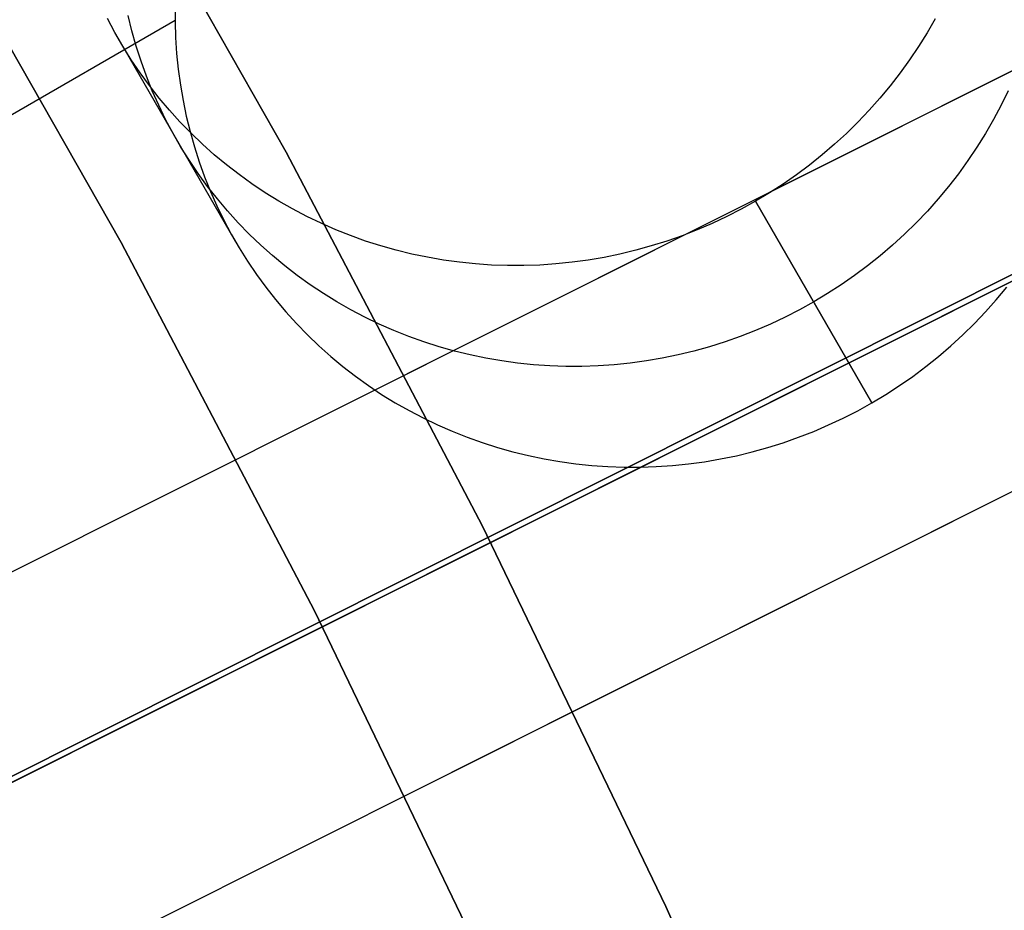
# Model space of a CAD drawing. Header units: millimetres. Extents: x 6239 to 7218, y -13987 to -13139.
# Tile 271 of 296: x 6784.09 to 6789.32, y -13430.19 to -13425.46. Entities that reach past the tile are written whole.
import ezdxf

# ---------------------------------------------------------------- set-up
doc = ezdxf.new("R2010")
doc.units = ezdxf.units.MM
doc.layers.add('color', color=7, linetype='Continuous')
doc.layers.add('luz', color=7, linetype='Continuous')

msp = doc.modelspace()

# ---------------------------------------------------------------- linework, layer by layer
at = {"color": 7, "true_color": 0xffffff}
for p, q in [((6784.3932, -13424.2151, 259.6), (6785.5039, -13426.1648, 259.6)), ((6785.5039, -13426.1648, 231.7162), (6784.3932, -13424.2151, 231.7162)), ((6784.3932, -13424.2151, 259.6), (6785.5039, -13426.1648, 259.6)), ((6785.5039, -13426.1648, 231.7162), (6784.3932, -13424.2151, 231.7162)), ((6785.5039, -13426.1648, 245.6581), (6784.3932, -13424.2151, 245.6581)), ((6783.5329, -13424.7251, 259.6), (6784.6266, -13426.6448, 259.6)), ((6783.5329, -13424.7251, 259.6), (6784.6266, -13426.6448, 259.6)), ((6784.6266, -13426.6448, 231.7162), (6783.5329, -13424.7251, 231.7162)), ((6784.6266, -13426.6448, 245.6581), (6783.5329, -13424.7251, 245.6581)), ((6784.6266, -13426.6448, 231.7162), (6783.5329, -13424.7251, 231.7162)), ((6784.9137, -13425.3859, 63.315), (6784.9133, -13425.4706, 63.3318)), ((6784.9137, -13425.3859, 63.315), (6784.9133, -13425.4706, 63.3318)), ((6784.6832, -13425.5189, 66.1373), (6784.6631, -13425.437, 66.1186)), ((6784.9132, -13425.4649, 63.3307), (6777.3752, -13429.817, 63.3307)), ((6784.5929, -13425.5283, 68.9511), (6784.5534, -13425.4541, 68.9317)), ((6784.5929, -13425.5283, 68.9511), (6784.5534, -13425.4541, 68.9317)), ((6784.9133, -13425.4706, 63.3318), (6784.9158, -13425.5551, 63.349)), ((6784.9133, -13425.4706, 63.3318), (6784.9158, -13425.5551, 63.349)), ((6788.9515, -13425.4549, 69.4395), (6788.9086, -13425.5292, 69.4494)), ((6788.9515, -13425.4549, 69.4395), (6788.9086, -13425.5292, 69.4494)), ((6784.6349, -13425.6012, 68.9705), (6784.5929, -13425.5283, 68.9511)), ((6784.6349, -13425.6012, 68.9705), (6784.5929, -13425.5283, 68.9511)), ((6784.7061, -13425.5999, 66.1561), (6784.6832, -13425.5189, 66.1373)), ((6788.9086, -13425.5292, 69.4494), (6788.8632, -13425.602, 69.4587)), ((6788.9086, -13425.5292, 69.4494), (6788.8632, -13425.602, 69.4587)), ((6784.6136, -13425.5649, 68.9608), (6785.2322, -13426.6364, 63.6018)), ((6784.6795, -13425.6725, 68.9899), (6784.6349, -13425.6012, 68.9705)), ((6784.6795, -13425.6725, 68.9899), (6784.6349, -13425.6012, 68.9705)), ((6784.7319, -13425.6801, 66.1751), (6784.7061, -13425.5999, 66.1561)), ((6784.9158, -13425.5551, 63.349), (6784.9212, -13425.6394, 63.3665)), ((6784.9158, -13425.5551, 63.349), (6784.9212, -13425.6394, 63.3665)), ((6788.8632, -13425.602, 69.4587), (6788.8154, -13425.6732, 69.4675)), ((6788.8632, -13425.602, 69.4587), (6788.8154, -13425.6732, 69.4675)), ((6784.9212, -13425.6394, 63.3665), (6784.9296, -13425.7235, 63.3843)), ((6784.9212, -13425.6394, 63.3665), (6784.9296, -13425.7235, 63.3843)), ((6784.7266, -13425.7421, 69.0093), (6784.6795, -13425.6725, 68.9899)), ((6784.7266, -13425.7421, 69.0093), (6784.6795, -13425.6725, 68.9899)), ((6784.7605, -13425.7592, 66.1943), (6784.7319, -13425.6801, 66.1751)), ((6788.8154, -13425.6732, 69.4675), (6788.7651, -13425.7429, 69.4756)), ((6788.8154, -13425.6732, 69.4675), (6788.7651, -13425.7429, 69.4756)), ((6784.7762, -13425.8101, 69.0286), (6784.7266, -13425.7421, 69.0093)), ((6784.7762, -13425.8101, 69.0286), (6784.7266, -13425.7421, 69.0093)), ((6784.7919, -13425.8373, 66.2135), (6784.7605, -13425.7592, 66.1943)), ((6784.9296, -13425.7235, 63.3843), (6784.941, -13425.8071, 63.4023)), ((6784.9296, -13425.7235, 63.3843), (6784.941, -13425.8071, 63.4023)), ((6788.7651, -13425.7429, 69.4756), (6788.7124, -13425.8109, 69.4831)), ((6788.7651, -13425.7429, 69.4756), (6788.7124, -13425.8109, 69.4831)), ((6784.8281, -13425.8763, 69.0478), (6784.7762, -13425.8101, 69.0286)), ((6784.8281, -13425.8763, 69.0478), (6784.7762, -13425.8101, 69.0286)), ((6784.941, -13425.8071, 63.4023), (6784.9553, -13425.8902, 63.4206)), ((6784.941, -13425.8071, 63.4023), (6784.9553, -13425.8902, 63.4206)), ((6788.7124, -13425.8109, 69.4831), (6788.6574, -13425.877, 69.49)), ((6788.7124, -13425.8109, 69.4831), (6788.6574, -13425.877, 69.49)), ((6784.8259, -13425.9142, 66.2328), (6784.7919, -13425.8373, 66.2135)), ((6789.3387, -13425.8381, 66.7385), (6789.3011, -13425.915, 66.7495)), ((6784.8627, -13425.9898, 66.2522), (6784.8259, -13425.9142, 66.2328)), ((6784.8824, -13425.9406, 69.0669), (6784.8281, -13425.8763, 69.0478)), ((6784.8824, -13425.9406, 69.0669), (6784.8281, -13425.8763, 69.0478)), ((6784.9553, -13425.8902, 63.4206), (6784.9724, -13425.9728, 63.4391)), ((6784.9553, -13425.8902, 63.4206), (6784.9724, -13425.9728, 63.4391)), ((6788.6574, -13425.877, 69.49), (6788.6002, -13425.9413, 69.4962)), ((6788.6574, -13425.877, 69.49), (6788.6002, -13425.9413, 69.4962)), ((6789.3011, -13425.915, 66.7495), (6789.2608, -13425.9906, 66.76)), ((6784.9389, -13426.003, 69.0859), (6784.8824, -13425.9406, 69.0669)), ((6784.9389, -13426.003, 69.0859), (6784.8824, -13425.9406, 69.0669)), ((6788.6002, -13425.9413, 69.4962), (6788.5408, -13426.0037, 69.5019)), ((6788.6002, -13425.9413, 69.4962), (6788.5408, -13426.0037, 69.5019)), ((6784.9022, -13426.0641, 66.2716), (6784.8627, -13425.9898, 66.2522)), ((6784.9976, -13426.0634, 69.1048), (6784.9389, -13426.003, 69.0859)), ((6784.9976, -13426.0634, 69.1048), (6784.9389, -13426.003, 69.0859)), ((6784.9724, -13425.9728, 63.4391), (6784.9925, -13426.0546, 63.4578)), ((6784.9724, -13425.9728, 63.4391), (6784.9925, -13426.0546, 63.4578)), ((6788.5408, -13426.0037, 69.5019), (6788.4793, -13426.0641, 69.5068)), ((6788.5408, -13426.0037, 69.5019), (6788.4793, -13426.0641, 69.5068)), ((6789.2608, -13425.9906, 66.76), (6789.2179, -13426.0649, 66.7699)), ((6784.9442, -13426.1369, 66.291), (6784.9022, -13426.0641, 66.2716)), ((6784.9925, -13426.0546, 63.4578), (6785.0154, -13426.1356, 63.4766)), ((6784.9925, -13426.0546, 63.4578), (6785.0154, -13426.1356, 63.4766)), ((6785.0584, -13426.1217, 69.1235), (6784.9976, -13426.0634, 69.1048)), ((6785.0584, -13426.1217, 69.1235), (6784.9976, -13426.0634, 69.1048)), ((6788.4793, -13426.0641, 69.5068), (6788.4158, -13426.1223, 69.5111)), ((6788.4793, -13426.0641, 69.5068), (6788.4158, -13426.1223, 69.5111)), ((6789.2179, -13426.0649, 66.7699), (6789.1725, -13426.1377, 66.7792)), ((6785.1213, -13426.1778, 69.1419), (6785.0584, -13426.1217, 69.1235)), ((6785.1213, -13426.1778, 69.1419), (6785.0584, -13426.1217, 69.1235)), ((6788.4158, -13426.1223, 69.5111), (6788.3504, -13426.1785, 69.5148)), ((6788.4158, -13426.1223, 69.5111), (6788.3504, -13426.1785, 69.5148)), ((6784.9888, -13426.2082, 66.3104), (6784.9442, -13426.1369, 66.291)), ((6785.0154, -13426.1356, 63.4766), (6785.0412, -13426.2158, 63.4956)), ((6785.0154, -13426.1356, 63.4766), (6785.0412, -13426.2158, 63.4956)), ((6785.5039, -13426.1648, 259.6), (6786.5467, -13428.1517, 259.6)), ((6786.5467, -13428.1517, 231.7162), (6785.5039, -13426.1648, 231.7162)), ((6785.5039, -13426.1648, 259.6), (6786.5467, -13428.1517, 259.6)), ((6786.5467, -13428.1517, 231.7162), (6785.5039, -13426.1648, 231.7162)), ((6786.5467, -13428.1517, 245.6581), (6785.5039, -13426.1648, 245.6581)), ((6789.1725, -13426.1377, 66.7792), (6789.1247, -13426.209, 66.788)), ((6785.0359, -13426.2779, 66.3297), (6784.9888, -13426.2082, 66.3104)), ((6785.0412, -13426.2158, 63.4956), (6785.0698, -13426.2949, 63.5147)), ((6785.0412, -13426.2158, 63.4956), (6785.0698, -13426.2949, 63.5147)), ((6785.1862, -13426.2318, 69.1602), (6785.1213, -13426.1778, 69.1419)), ((6785.1862, -13426.2318, 69.1602), (6785.1213, -13426.1778, 69.1419)), ((6788.3504, -13426.1785, 69.5148), (6788.283, -13426.2324, 69.5178)), ((6788.3504, -13426.1785, 69.5148), (6788.283, -13426.2324, 69.5178)), ((6789.1247, -13426.209, 66.788), (6789.0744, -13426.2786, 66.7961)), ((6785.0855, -13426.3458, 66.3491), (6785.0359, -13426.2779, 66.3297)), ((6785.2529, -13426.2834, 69.1782), (6785.1862, -13426.2318, 69.1602)), ((6785.2529, -13426.2834, 69.1782), (6785.1862, -13426.2318, 69.1602)), ((6788.283, -13426.2324, 69.5178), (6788.2139, -13426.284, 69.5201)), ((6788.283, -13426.2324, 69.5178), (6788.2139, -13426.284, 69.5201)), ((6789.0744, -13426.2786, 66.7961), (6789.0217, -13426.3466, 66.8036)), ((6785.0698, -13426.2949, 63.5147), (6785.1012, -13426.373, 63.534)), ((6785.0698, -13426.2949, 63.5147), (6785.1012, -13426.373, 63.534)), ((6785.3215, -13426.3327, 69.196), (6785.2529, -13426.2834, 69.1782)), ((6785.3215, -13426.3327, 69.196), (6785.2529, -13426.2834, 69.1782)), ((6785.3918, -13426.3796, 69.2135), (6785.3215, -13426.3327, 69.196)), ((6785.3918, -13426.3796, 69.2135), (6785.3215, -13426.3327, 69.196)), ((6788.1431, -13426.3332, 69.5218), (6788.0706, -13426.3801, 69.5228)), ((6788.1431, -13426.3332, 69.5218), (6788.0706, -13426.3801, 69.5228)), ((6788.2139, -13426.284, 69.5201), (6788.1431, -13426.3332, 69.5218)), ((6788.2139, -13426.284, 69.5201), (6788.1431, -13426.3332, 69.5218)), ((6785.1374, -13426.412, 66.3683), (6785.0855, -13426.3458, 66.3491)), ((6785.1012, -13426.373, 63.534), (6785.1353, -13426.4499, 63.5533)), ((6785.1012, -13426.373, 63.534), (6785.1353, -13426.4499, 63.5533)), ((6785.4638, -13426.424, 69.2307), (6785.3918, -13426.3796, 69.2135)), ((6785.4638, -13426.424, 69.2307), (6785.3918, -13426.3796, 69.2135)), ((6788.0706, -13426.3801, 69.5228), (6787.9966, -13426.4245, 69.5232)), ((6788.0706, -13426.3801, 69.5228), (6787.9966, -13426.4245, 69.5232)), ((6789.0217, -13426.3466, 66.8036), (6788.9667, -13426.4128, 66.8105)), ((6785.1917, -13426.4764, 66.3874), (6785.1374, -13426.412, 66.3683)), ((6785.5373, -13426.4659, 69.2476), (6785.4638, -13426.424, 69.2307)), ((6785.5373, -13426.4659, 69.2476), (6785.4638, -13426.424, 69.2307)), ((6787.9966, -13426.4245, 69.5232), (6787.9211, -13426.4664, 69.5228)), ((6787.9966, -13426.4245, 69.5232), (6787.9211, -13426.4664, 69.5228)), ((6788.6152, -13427.496, 64.1641), (6787.9966, -13426.4245, 69.5232)), ((6788.6152, -13427.496, 64.1641), (6787.9966, -13426.4245, 69.5232)), ((6787.9966, -13426.4245, 69.5232), (6788.6152, -13427.496, 64.1641)), ((6788.9667, -13426.4128, 66.8105), (6788.9095, -13426.4771, 66.8167)), ((6785.1353, -13426.4499, 63.5533), (6785.172, -13426.5255, 63.5726)), ((6785.1353, -13426.4499, 63.5533), (6785.172, -13426.5255, 63.5726)), ((6785.2482, -13426.5388, 66.4064), (6785.1917, -13426.4764, 66.3874)), ((6785.6123, -13426.5053, 69.2641), (6785.5373, -13426.4659, 69.2476)), ((6785.6123, -13426.5053, 69.2641), (6785.5373, -13426.4659, 69.2476)), ((6787.9211, -13426.4664, 69.5228), (6787.8443, -13426.5057, 69.5218)), ((6787.9211, -13426.4664, 69.5228), (6787.8443, -13426.5057, 69.5218)), ((6788.9095, -13426.4771, 66.8167), (6788.8501, -13426.5394, 66.8223)), ((6785.172, -13426.5255, 63.5726), (6785.2115, -13426.5998, 63.592)), ((6785.172, -13426.5255, 63.5726), (6785.2115, -13426.5998, 63.592)), ((6785.3069, -13426.5991, 66.4253), (6785.2482, -13426.5388, 66.4064)), ((6785.6887, -13426.542, 69.2803), (6785.6123, -13426.5053, 69.2641)), ((6785.6887, -13426.542, 69.2803), (6785.6123, -13426.5053, 69.2641)), ((6785.7664, -13426.5761, 69.296), (6785.6887, -13426.542, 69.2803)), ((6785.7664, -13426.5761, 69.296), (6785.6887, -13426.542, 69.2803)), ((6787.7662, -13426.5424, 69.5201), (6787.687, -13426.5765, 69.5178)), ((6787.7662, -13426.5424, 69.5201), (6787.687, -13426.5765, 69.5178)), ((6787.8443, -13426.5057, 69.5218), (6787.7662, -13426.5424, 69.5201)), ((6787.8443, -13426.5057, 69.5218), (6787.7662, -13426.5424, 69.5201)), ((6788.8501, -13426.5394, 66.8223), (6788.7886, -13426.5998, 66.8273)), ((6785.8453, -13426.6075, 69.3114), (6785.7664, -13426.5761, 69.296)), ((6785.8453, -13426.6075, 69.3114), (6785.7664, -13426.5761, 69.296)), ((6787.687, -13426.5765, 69.5178), (6787.6066, -13426.6079, 69.5148)), ((6787.687, -13426.5765, 69.5178), (6787.6066, -13426.6079, 69.5148)), ((6784.6266, -13426.6448, 259.6), (6785.6533, -13428.601, 259.6)), ((6784.6266, -13426.6448, 259.6), (6785.6533, -13428.601, 259.6)), ((6785.6533, -13428.601, 231.7162), (6784.6266, -13426.6448, 231.7162)), ((6785.6533, -13428.601, 245.6581), (6784.6266, -13426.6448, 245.6581)), ((6785.6533, -13428.601, 231.7162), (6784.6266, -13426.6448, 231.7162)), ((6785.2115, -13426.5998, 63.592), (6785.2535, -13426.6726, 63.6115)), ((6785.2115, -13426.5998, 63.592), (6785.2535, -13426.6726, 63.6115)), ((6785.3677, -13426.6574, 66.4439), (6785.3069, -13426.5991, 66.4253)), ((6785.9253, -13426.6362, 69.3264), (6785.8453, -13426.6075, 69.3114)), ((6785.9253, -13426.6362, 69.3264), (6785.8453, -13426.6075, 69.3114)), ((6786.0064, -13426.6621, 69.3409), (6785.9253, -13426.6362, 69.3264)), ((6786.0064, -13426.6621, 69.3409), (6785.9253, -13426.6362, 69.3264)), ((6787.5253, -13426.6365, 69.5111), (6787.4431, -13426.6624, 69.5068)), ((6787.5253, -13426.6365, 69.5111), (6787.4431, -13426.6624, 69.5068)), ((6787.6066, -13426.6079, 69.5148), (6787.5253, -13426.6365, 69.5111)), ((6787.6066, -13426.6079, 69.5148), (6787.5253, -13426.6365, 69.5111)), ((6788.7886, -13426.5998, 66.8273), (6788.7251, -13426.6581, 66.8316)), ((6785.2535, -13426.6726, 63.6115), (6785.2981, -13426.7439, 63.6309)), ((6785.2535, -13426.6726, 63.6115), (6785.2981, -13426.7439, 63.6309)), ((6785.4306, -13426.7136, 66.4624), (6785.3677, -13426.6574, 66.4439)), ((6786.0883, -13426.6852, 69.355), (6786.0064, -13426.6621, 69.3409)), ((6786.0883, -13426.6852, 69.355), (6786.0064, -13426.6621, 69.3409)), ((6786.1711, -13426.7055, 69.3686), (6786.0883, -13426.6852, 69.355)), ((6786.1711, -13426.7055, 69.3686), (6786.0883, -13426.6852, 69.355)), ((6787.3601, -13426.6854, 69.5019), (6787.2763, -13426.7057, 69.4962)), ((6787.3601, -13426.6854, 69.5019), (6787.2763, -13426.7057, 69.4962)), ((6787.4431, -13426.6624, 69.5068), (6787.3601, -13426.6854, 69.5019)), ((6787.4431, -13426.6624, 69.5068), (6787.3601, -13426.6854, 69.5019)), ((6788.7251, -13426.6581, 66.8316), (6788.6597, -13426.7142, 66.8353)), ((6785.2981, -13426.7439, 63.6309), (6785.3452, -13426.8136, 63.6502)), ((6785.2981, -13426.7439, 63.6309), (6785.3452, -13426.8136, 63.6502)), ((6785.4955, -13426.7675, 66.4807), (6785.4306, -13426.7136, 66.4624)), ((6786.2546, -13426.7229, 69.3817), (6786.1711, -13426.7055, 69.3686)), ((6786.2546, -13426.7229, 69.3817), (6786.1711, -13426.7055, 69.3686)), ((6786.3387, -13426.7374, 69.3944), (6786.2546, -13426.7229, 69.3817)), ((6786.3387, -13426.7374, 69.3944), (6786.2546, -13426.7229, 69.3817)), ((6786.4234, -13426.7491, 69.4065), (6786.3387, -13426.7374, 69.3944)), ((6786.4234, -13426.7491, 69.4065), (6786.3387, -13426.7374, 69.3944)), ((6786.5084, -13426.7579, 69.418), (6786.4234, -13426.7491, 69.4065)), ((6786.5084, -13426.7579, 69.418), (6786.4234, -13426.7491, 69.4065)), ((6787.0221, -13426.7492, 69.4756), (6786.9366, -13426.758, 69.4675)), ((6787.0221, -13426.7492, 69.4756), (6786.9366, -13426.758, 69.4675)), ((6787.1073, -13426.7376, 69.4831), (6787.0221, -13426.7492, 69.4756)), ((6787.1073, -13426.7376, 69.4831), (6787.0221, -13426.7492, 69.4756)), ((6787.192, -13426.7231, 69.49), (6787.1073, -13426.7376, 69.4831)), ((6787.192, -13426.7231, 69.49), (6787.1073, -13426.7376, 69.4831)), ((6787.2763, -13426.7057, 69.4962), (6787.192, -13426.7231, 69.49)), ((6787.2763, -13426.7057, 69.4962), (6787.192, -13426.7231, 69.49)), ((6788.6597, -13426.7142, 66.8353), (6788.5923, -13426.7681, 66.8383)), ((6785.5622, -13426.8192, 66.4987), (6785.4955, -13426.7675, 66.4807)), ((6786.5938, -13426.7637, 69.4291), (6786.5084, -13426.7579, 69.418)), ((6786.5938, -13426.7637, 69.4291), (6786.5084, -13426.7579, 69.418)), ((6786.6794, -13426.7667, 69.4395), (6786.5938, -13426.7637, 69.4291)), ((6786.6794, -13426.7667, 69.4395), (6786.5938, -13426.7637, 69.4291)), ((6786.7652, -13426.7667, 69.4494), (6786.6794, -13426.7667, 69.4395)), ((6786.7652, -13426.7667, 69.4494), (6786.6794, -13426.7667, 69.4395)), ((6786.8509, -13426.7638, 69.4587), (6786.7652, -13426.7667, 69.4494)), ((6786.8509, -13426.7638, 69.4587), (6786.7652, -13426.7667, 69.4494)), ((6786.9366, -13426.758, 69.4675), (6786.8509, -13426.7638, 69.4587)), ((6786.9366, -13426.758, 69.4675), (6786.8509, -13426.7638, 69.4587)), ((6788.5923, -13426.7681, 66.8383), (6788.5232, -13426.8197, 66.8406)), ((6785.3452, -13426.8136, 63.6502), (6785.3948, -13426.8816, 63.6695)), ((6785.3452, -13426.8136, 63.6502), (6785.3948, -13426.8816, 63.6695)), ((6785.6308, -13426.8684, 66.5165), (6785.5622, -13426.8192, 66.4987)), ((6788.5232, -13426.8197, 66.8406), (6788.4524, -13426.869, 66.8423)), ((6785.3948, -13426.8816, 63.6695), (6785.4467, -13426.9478, 63.6888)), ((6785.3948, -13426.8816, 63.6695), (6785.4467, -13426.9478, 63.6888)), ((6785.7011, -13426.9153, 66.534), (6785.6308, -13426.8684, 66.5165)), ((6788.4524, -13426.869, 66.8423), (6788.3799, -13426.9158, 66.8433)), ((6789.276, -13426.9485, 64.1309), (6789.331, -13426.8823, 64.1241)), ((6789.276, -13426.9485, 64.1309), (6789.331, -13426.8823, 64.1241)), ((6785.4467, -13426.9478, 63.6888), (6785.501, -13427.0121, 63.7079)), ((6785.4467, -13426.9478, 63.6888), (6785.501, -13427.0121, 63.7079)), ((6785.7731, -13426.9598, 66.5512), (6785.7011, -13426.9153, 66.534)), ((6785.8466, -13427.0017, 66.568), (6785.7731, -13426.9598, 66.5512)), ((6788.3059, -13426.9602, 66.8436), (6788.2304, -13427.0021, 66.8433)), ((6788.3799, -13426.9158, 66.8433), (6788.3059, -13426.9602, 66.8436)), ((6789.2188, -13427.0128, 64.1372), (6789.276, -13426.9485, 64.1309)), ((6789.2188, -13427.0128, 64.1372), (6789.276, -13426.9485, 64.1309)), ((6785.501, -13427.0121, 63.7079), (6785.5575, -13427.0745, 63.7269)), ((6785.501, -13427.0121, 63.7079), (6785.5575, -13427.0745, 63.7269)), ((6785.9216, -13427.041, 66.5846), (6785.8466, -13427.0017, 66.568)), ((6788.2304, -13427.0021, 66.8433), (6788.1536, -13427.0415, 66.8423)), ((6789.1594, -13427.0752, 64.1428), (6789.2188, -13427.0128, 64.1372)), ((6789.1594, -13427.0752, 64.1428), (6789.2188, -13427.0128, 64.1372)), ((6785.998, -13427.0778, 66.6007), (6785.9216, -13427.041, 66.5846)), ((6788.1536, -13427.0415, 66.8423), (6788.0755, -13427.0782, 66.8406)), ((6785.5575, -13427.0745, 63.7269), (6785.6162, -13427.1349, 63.7457)), ((6785.5575, -13427.0745, 63.7269), (6785.6162, -13427.1349, 63.7457)), ((6786.0757, -13427.1119, 66.6165), (6785.998, -13427.0778, 66.6007)), ((6786.1546, -13427.1433, 66.6319), (6786.0757, -13427.1119, 66.6165)), ((6787.9963, -13427.1122, 66.8383), (6787.9159, -13427.1436, 66.8353)), ((6788.0755, -13427.0782, 66.8406), (6787.9963, -13427.1122, 66.8383)), ((6789.098, -13427.1355, 64.1478), (6789.1594, -13427.0752, 64.1428)), ((6789.098, -13427.1355, 64.1478), (6789.1594, -13427.0752, 64.1428)), ((6785.6162, -13427.1349, 63.7457), (6785.677, -13427.1932, 63.7644)), ((6785.6162, -13427.1349, 63.7457), (6785.677, -13427.1932, 63.7644)), ((6786.2346, -13427.1719, 66.6469), (6786.1546, -13427.1433, 66.6319)), ((6787.9159, -13427.1436, 66.8353), (6787.8346, -13427.1722, 66.8316)), ((6789.0344, -13427.1938, 64.1521), (6789.098, -13427.1355, 64.1478)), ((6789.0344, -13427.1938, 64.1521), (6789.098, -13427.1355, 64.1478)), ((6785.677, -13427.1932, 63.7644), (6785.7399, -13427.2493, 63.7829)), ((6785.677, -13427.1932, 63.7644), (6785.7399, -13427.2493, 63.7829)), ((6786.3157, -13427.1978, 66.6614), (6786.2346, -13427.1719, 66.6469)), ((6786.3976, -13427.2209, 66.6755), (6786.3157, -13427.1978, 66.6614)), ((6786.4804, -13427.2412, 66.6891), (6786.3976, -13427.2209, 66.6755)), ((6787.6694, -13427.2212, 66.8223), (6787.5857, -13427.2414, 66.8167)), ((6787.7524, -13427.1981, 66.8273), (6787.6694, -13427.2212, 66.8223)), ((6787.8346, -13427.1722, 66.8316), (6787.7524, -13427.1981, 66.8273)), ((6788.969, -13427.2499, 64.1558), (6789.0344, -13427.1938, 64.1521)), ((6788.969, -13427.2499, 64.1558), (6789.0344, -13427.1938, 64.1521)), ((6785.7399, -13427.2493, 63.7829), (6785.8048, -13427.3032, 63.8012)), ((6785.7399, -13427.2493, 63.7829), (6785.8048, -13427.3032, 63.8012)), ((6786.5639, -13427.2586, 66.7022), (6786.4804, -13427.2412, 66.6891)), ((6786.648, -13427.2732, 66.7148), (6786.5639, -13427.2586, 66.7022)), ((6786.7327, -13427.2848, 66.7269), (6786.648, -13427.2732, 66.7148)), ((6787.4166, -13427.2733, 66.8036), (6787.3314, -13427.285, 66.7961)), ((6787.5014, -13427.2588, 66.8105), (6787.4166, -13427.2733, 66.8036)), ((6787.5857, -13427.2414, 66.8167), (6787.5014, -13427.2588, 66.8105)), ((6788.9016, -13427.3038, 64.1588), (6788.969, -13427.2499, 64.1558)), ((6788.9016, -13427.3038, 64.1588), (6788.969, -13427.2499, 64.1558)), ((6785.8048, -13427.3032, 63.8012), (6785.8715, -13427.3549, 63.8192)), ((6785.8048, -13427.3032, 63.8012), (6785.8715, -13427.3549, 63.8192)), ((6786.8177, -13427.2936, 66.7385), (6786.7327, -13427.2848, 66.7269)), ((6786.9031, -13427.2995, 66.7495), (6786.8177, -13427.2936, 66.7385)), ((6786.9888, -13427.3024, 66.76), (6786.9031, -13427.2995, 66.7495)), ((6787.0745, -13427.3024, 66.7699), (6786.9888, -13427.3024, 66.76)), ((6787.1602, -13427.2995, 66.7792), (6787.0745, -13427.3024, 66.7699)), ((6787.2459, -13427.2937, 66.788), (6787.1602, -13427.2995, 66.7792)), ((6787.3314, -13427.285, 66.7961), (6787.2459, -13427.2937, 66.788)), ((6788.8325, -13427.3555, 64.1611), (6788.9016, -13427.3038, 64.1588)), ((6788.8325, -13427.3555, 64.1611), (6788.9016, -13427.3038, 64.1588)), ((6785.8715, -13427.3549, 63.8192), (6785.9401, -13427.4042, 63.837)), ((6785.8715, -13427.3549, 63.8192), (6785.9401, -13427.4042, 63.837)), ((6788.7617, -13427.4047, 64.1628), (6788.8325, -13427.3555, 64.1611)), ((6788.7617, -13427.4047, 64.1628), (6788.8325, -13427.3555, 64.1611)), ((6785.9401, -13427.4042, 63.837), (6786.0104, -13427.4511, 63.8545)), ((6785.9401, -13427.4042, 63.837), (6786.0104, -13427.4511, 63.8545)), ((6788.6892, -13427.4516, 64.1638), (6788.7617, -13427.4047, 64.1628)), ((6788.6892, -13427.4516, 64.1638), (6788.7617, -13427.4047, 64.1628)), ((6786.0104, -13427.4511, 63.8545), (6786.0824, -13427.4955, 63.8717)), ((6786.0104, -13427.4511, 63.8545), (6786.0824, -13427.4955, 63.8717)), ((6788.6152, -13427.496, 64.1641), (6788.6892, -13427.4516, 64.1638)), ((6788.6152, -13427.496, 64.1641), (6788.6892, -13427.4516, 64.1638)), ((6786.0824, -13427.4955, 63.8717), (6786.1559, -13427.5374, 63.8885)), ((6786.0824, -13427.4955, 63.8717), (6786.1559, -13427.5374, 63.8885)), ((6786.1559, -13427.5374, 63.8885), (6786.2309, -13427.5768, 63.9051)), ((6786.1559, -13427.5374, 63.8885), (6786.2309, -13427.5768, 63.9051)), ((6788.4629, -13427.5772, 64.1628), (6788.5398, -13427.5379, 64.1638)), ((6788.4629, -13427.5772, 64.1628), (6788.5398, -13427.5379, 64.1638)), ((6788.5398, -13427.5379, 64.1638), (6788.6152, -13427.496, 64.1641)), ((6788.5398, -13427.5379, 64.1638), (6788.6152, -13427.496, 64.1641)), ((6786.2309, -13427.5768, 63.9051), (6786.3073, -13427.6135, 63.9212)), ((6786.2309, -13427.5768, 63.9051), (6786.3073, -13427.6135, 63.9212)), ((6788.3849, -13427.6139, 64.1611), (6788.4629, -13427.5772, 64.1628)), ((6788.3849, -13427.6139, 64.1611), (6788.4629, -13427.5772, 64.1628)), ((6786.3073, -13427.6135, 63.9212), (6786.385, -13427.6476, 63.937)), ((6786.3073, -13427.6135, 63.9212), (6786.385, -13427.6476, 63.937)), ((6788.3056, -13427.648, 64.1588), (6788.3849, -13427.6139, 64.1611)), ((6788.3056, -13427.648, 64.1588), (6788.3849, -13427.6139, 64.1611)), ((6786.385, -13427.6476, 63.937), (6786.4639, -13427.679, 63.9524)), ((6786.385, -13427.6476, 63.937), (6786.4639, -13427.679, 63.9524)), ((6786.4639, -13427.679, 63.9524), (6786.5439, -13427.7077, 63.9674)), ((6786.4639, -13427.679, 63.9524), (6786.5439, -13427.7077, 63.9674)), ((6788.1439, -13427.708, 64.1521), (6788.2252, -13427.6793, 64.1558)), ((6788.1439, -13427.708, 64.1521), (6788.2252, -13427.6793, 64.1558)), ((6788.2252, -13427.6793, 64.1558), (6788.3056, -13427.648, 64.1588)), ((6788.2252, -13427.6793, 64.1558), (6788.3056, -13427.648, 64.1588)), ((6786.5439, -13427.7077, 63.9674), (6786.625, -13427.7336, 63.9819)), ((6786.5439, -13427.7077, 63.9674), (6786.625, -13427.7336, 63.9819)), ((6786.625, -13427.7336, 63.9819), (6786.7069, -13427.7567, 63.996)), ((6786.625, -13427.7336, 63.9819), (6786.7069, -13427.7567, 63.996)), ((6787.9787, -13427.7569, 64.1428), (6788.0617, -13427.7338, 64.1478)), ((6787.9787, -13427.7569, 64.1428), (6788.0617, -13427.7338, 64.1478)), ((6788.0617, -13427.7338, 64.1478), (6788.1439, -13427.708, 64.1521)), ((6788.0617, -13427.7338, 64.1478), (6788.1439, -13427.708, 64.1521)), ((6786.7069, -13427.7567, 63.996), (6786.7897, -13427.7769, 64.0096)), ((6786.7069, -13427.7567, 63.996), (6786.7897, -13427.7769, 64.0096)), ((6786.7897, -13427.7769, 64.0096), (6786.8732, -13427.7944, 64.0227)), ((6786.7897, -13427.7769, 64.0096), (6786.8732, -13427.7944, 64.0227)), ((6786.8732, -13427.7944, 64.0227), (6786.9573, -13427.8089, 64.0353)), ((6786.8732, -13427.7944, 64.0227), (6786.9573, -13427.8089, 64.0353)), ((6787.7259, -13427.8091, 64.1241), (6787.8107, -13427.7945, 64.1309)), ((6787.7259, -13427.8091, 64.1241), (6787.8107, -13427.7945, 64.1309)), ((6787.8107, -13427.7945, 64.1309), (6787.895, -13427.7771, 64.1372)), ((6787.8107, -13427.7945, 64.1309), (6787.895, -13427.7771, 64.1372)), ((6787.895, -13427.7771, 64.1372), (6787.9787, -13427.7569, 64.1428)), ((6787.895, -13427.7771, 64.1372), (6787.9787, -13427.7569, 64.1428)), ((6786.9573, -13427.8089, 64.0353), (6787.042, -13427.8206, 64.0474)), ((6786.9573, -13427.8089, 64.0353), (6787.042, -13427.8206, 64.0474)), ((6787.042, -13427.8206, 64.0474), (6787.1271, -13427.8293, 64.059)), ((6787.042, -13427.8206, 64.0474), (6787.1271, -13427.8293, 64.059)), ((6787.1271, -13427.8293, 64.059), (6787.2124, -13427.8352, 64.07)), ((6787.1271, -13427.8293, 64.059), (6787.2124, -13427.8352, 64.07)), ((6787.2124, -13427.8352, 64.07), (6787.2981, -13427.8381, 64.0805)), ((6787.2124, -13427.8352, 64.07), (6787.2981, -13427.8381, 64.0805)), ((6787.2981, -13427.8381, 64.0805), (6787.3838, -13427.8382, 64.0904)), ((6787.2981, -13427.8381, 64.0805), (6787.3838, -13427.8382, 64.0904)), ((6787.3838, -13427.8382, 64.0904), (6787.4695, -13427.8352, 64.0997)), ((6787.3838, -13427.8382, 64.0904), (6787.4695, -13427.8352, 64.0997)), ((6787.4695, -13427.8352, 64.0997), (6787.5552, -13427.8294, 64.1084)), ((6787.4695, -13427.8352, 64.0997), (6787.5552, -13427.8294, 64.1084)), ((6787.5552, -13427.8294, 64.1084), (6787.6407, -13427.8207, 64.1166)), ((6787.5552, -13427.8294, 64.1084), (6787.6407, -13427.8207, 64.1166)), ((6787.6407, -13427.8207, 64.1166), (6787.7259, -13427.8091, 64.1241)), ((6787.6407, -13427.8207, 64.1166), (6787.7259, -13427.8091, 64.1241)), ((6786.5467, -13428.1517, 259.6), (6787.5203, -13430.1733, 259.6)), ((6787.5203, -13430.1733, 231.7162), (6786.5467, -13428.1517, 231.7162)), ((6786.5467, -13428.1517, 259.6), (6787.5203, -13430.1733, 259.6)), ((6787.5203, -13430.1733, 231.7162), (6786.5467, -13428.1517, 231.7162)), ((6787.5203, -13430.1733, 245.6581), (6786.5467, -13428.1517, 245.6581)), ((6785.6533, -13428.601, 259.6), (6786.6119, -13430.5916, 259.6)), ((6785.6533, -13428.601, 259.6), (6786.6119, -13430.5916, 259.6)), ((6786.6119, -13430.5916, 231.7162), (6785.6533, -13428.601, 231.7162)), ((6786.6119, -13430.5916, 245.6581), (6785.6533, -13428.601, 245.6581)), ((6786.6119, -13430.5916, 231.7162), (6785.6533, -13428.601, 231.7162)), ((6787.5203, -13430.1733, 259.6), (6788.4235, -13432.2274, 259.6)), ((6788.4235, -13432.2274, 231.7162), (6787.5203, -13430.1733, 231.7162)), ((6787.5203, -13430.1733, 259.6), (6788.4235, -13432.2274, 259.6)), ((6788.4235, -13432.2274, 231.7162), (6787.5203, -13430.1733, 231.7162)), ((6788.4235, -13432.2274, 245.6581), (6787.5203, -13430.1733, 245.6581))]:
    msp.add_line(p, q, dxfattribs=at)
at = {"layer": 'color', "color": 254, "true_color": 0xcad1ee}
for p, q in [((6861.6868, -13390.6018, -11.2692), (6783.0957, -13429.9889, 26.2)), ((6861.6868, -13390.6018, -11.2692), (6783.0957, -13429.9889, 26.2)), ((6792.3751, -13424.2199, 23.7335), (6783.8782, -13428.4782, 27.784)), ((6792.3751, -13424.2199, 30.3), (6783.8782, -13428.4782, 30.3)), ((6792.3751, -13424.2199, 23.7335), (6783.8782, -13428.4782, 27.784)), ((6792.3751, -13424.2199, 30.3), (6783.8782, -13428.4782, 30.3)), ((6785.4877, -13427.6716, 27.0167), (6792.3751, -13424.2199, 27.0167)), ((6759.7777, -13441.6751, 30.3), (6793.742, -13424.6534, 30.3)), ((6784.7743, -13430.2662, 27.784), (6793.2712, -13426.0079, 23.7335)), ((6784.7743, -13430.2662, 30.3), (6793.2712, -13426.0079, 30.3)), ((6784.7743, -13430.2662, 27.784), (6793.2712, -13426.0079, 23.7335)), ((6784.7743, -13430.2662, 30.3), (6793.2712, -13426.0079, 30.3)), ((6786.3838, -13429.4596, 27.0167), (6793.2712, -13426.0079, 27.0167)), ((6788.1266, -13426.349, 25.7587), (6788.1266, -13426.349, 30.3)), ((6789.0227, -13428.1371, 30.3), (6789.0227, -13428.1371, 25.7587))]:
    msp.add_line(p, q, dxfattribs=at)
at = {"layer": 'luz', "color": 254, "true_color": 0xcad1ee}
for p, q in [((6594.5871, -13524.5392, -31.05), (6862.3713, -13390.1823, -31.05)), ((6862.3713, -13390.1823, -32.55), (6594.5871, -13524.5392, -32.55))]:
    msp.add_line(p, q, dxfattribs=at)

doc.saveas('drawing.dxf')
